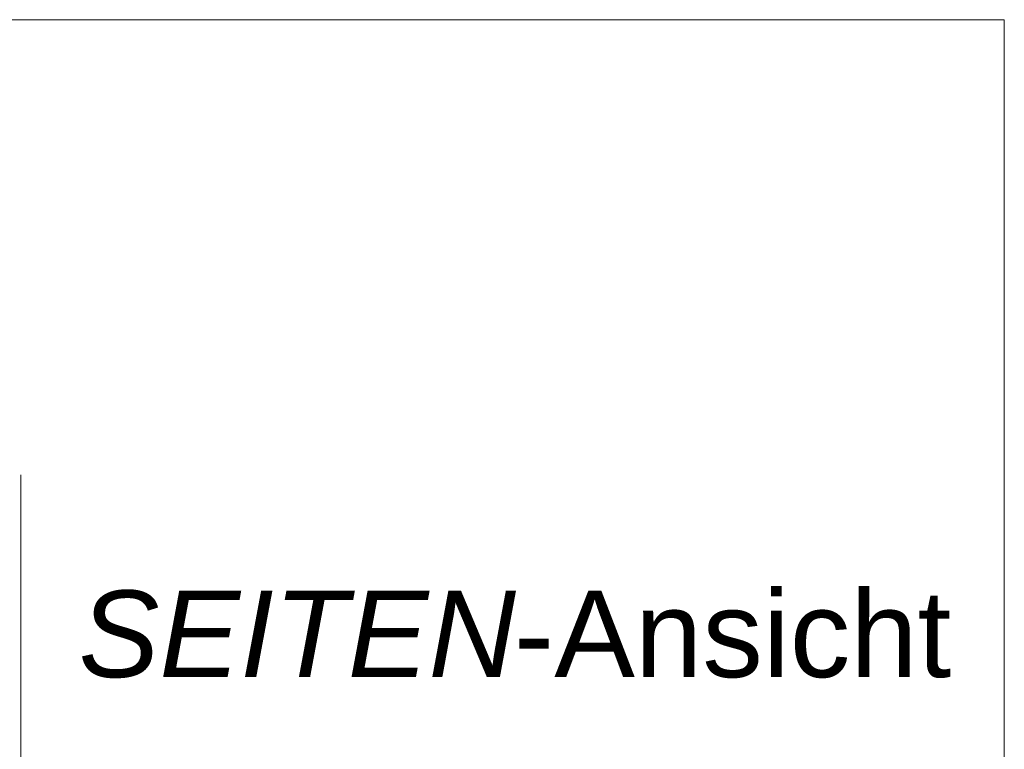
# Model space of a CAD drawing. Extents: x -620 to 300, y 62 to 1112.
# Tile 269 of 288: x 168 to 184, y 939 to 951. Entities that reach past the tile are written whole.
import ezdxf
from ezdxf.lldxf.tags import DXFTag

# ---------------------------------------------------------------- set-up
doc = ezdxf.new("R2010")
doc.units = 0
doc.layers.get('0').update_dxf_attribs({"lineweight": 13})
doc.layers.add('E_Detail_Beschriftung', color=7, linetype='Continuous', lineweight=13, true_color=0x009900)
doc.layers.add('E_Detail_Linie_Text_Bem', color=7, linetype='Continuous', lineweight=13)
doc.styles.get("Standard").update_dxf_attribs({"font": 'ARIALN.TTF'})
tags = doc.linetypes.add('fein_strichliert-A06GA1N18I', pattern=[4, 1, -2, 1]).pattern_tags.tags
tags[8:9] = [DXFTag(74, 4), DXFTag(75, 0), DXFTag(340, '0'), DXFTag(46, 0.0), DXFTag(50, 0.0), DXFTag(44, 0.0), DXFTag(45, 0.0)]
tags[6:7] = [DXFTag(74, 4), DXFTag(75, 0), DXFTag(340, '0'), DXFTag(46, 0.0), DXFTag(50, 0.0), DXFTag(44, 0.0), DXFTag(45, 0.0)]
tags[4:5] = [DXFTag(74, 4), DXFTag(75, 0), DXFTag(340, '0'), DXFTag(46, 0.0), DXFTag(50, 0.0), DXFTag(44, 0.0), DXFTag(45, 0.0)]

# ---------------------------------------------------------------- blocks, each defined once
blk = doc.blocks.new('Referenz-A06GA1N28I')
at = {"layer": 'E_Detail_Linie_Text_Bem', "linetype": 'fein_strichliert-A06GA1N18I', "ltscale": 0.65}
for p, q in [((184.249, 951.025), (121.48, 951.025)), ((184.249, 889.708), (184.249, 951.025)), ((168.368, 890.79), (168.368, 943.669))]:
    blk.add_line(p, q, dxfattribs=at)
at = {"layer": 'E_Detail_Beschriftung', "linetype": 'Continuous', "lineweight": -2, "ltscale": 0.25, "char_height": 1.4, "attachment_point": 1}
for s, insert in [('{\\fArial|b0|i1;SEITEN}', (169.3, 941.803)), ('{\\fArial;-Ansicht}', (176.329, 941.803))]:
    blk.add_mtext(s, dxfattribs=dict(at, insert=insert))

msp = doc.modelspace()

# ---------------------------------------------------------------- block references
at = {"color": 8, "lineweight": 25, "ltscale": 0.25, "true_color": 0x808080}
msp.add_blockref('Referenz-A06GA1N28I', (0, 0), dxfattribs=at)

doc.saveas('drawing.dxf')
